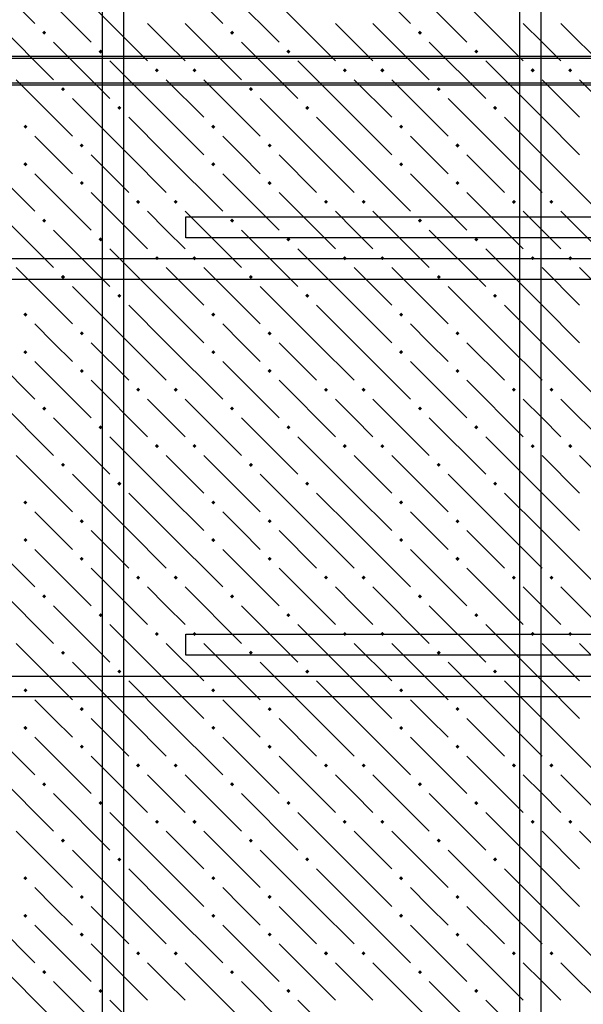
# Model space of a CAD drawing. Header units: millimetres. Extents: x 40580 to 1168286, y -220995 to 81020.
# Tile 271 of 419: x 718846 to 720646, y -94821 to -91677. Entities that reach past the tile are written whole.
import ezdxf

# ---------------------------------------------------------------- set-up
doc = ezdxf.new("R2010")
doc.units = ezdxf.units.MM
for name, color, linetype, lineweight in [('ЖБ Перекрытие верхний уровень', 7, 'Continuous', 35), ('Ребро вкладыша арматура S1', 52, 'Continuous', 25), ('Фоновоя арматура Х1', 52, 'Continuous', 25)]:
    doc.layers.add(name, color=color, linetype=linetype, lineweight=lineweight)

msp = doc.modelspace()

# ---------------------------------------------------------------- hatches: boundary and pattern name
at = {"layer": 'ЖБ Перекрытие верхний уровень', "linetype": 'Continuous', "lineweight": -3, "transparency": 33554687}
for points in [[(718918.1, -91718.5), (718924.6, -91712), (718931.1, -91718.5), (718924.6, -91725)], [(719518.1, -91718.5), (719524.6, -91712), (719531.1, -91718.5), (719524.6, -91725)], [(720118.1, -91718.5), (720124.6, -91712), (720131.1, -91718.5), (720124.6, -91725)], [(719098.1, -91778.5), (719104.6, -91772), (719111.1, -91778.5), (719104.6, -91785)], [(719698.1, -91778.5), (719704.6, -91772), (719711.1, -91778.5), (719704.6, -91785)], [(720298.1, -91778.5), (720304.6, -91772), (720311.1, -91778.5), (720304.6, -91785)], [(719278.1, -91838.5), (719284.6, -91832), (719291.1, -91838.5), (719284.6, -91845)], [(719398.1, -91838.5), (719404.6, -91832), (719411.1, -91838.5), (719404.6, -91845)], [(719878.1, -91838.5), (719884.6, -91832), (719891.1, -91838.5), (719884.6, -91845)], [(719998.1, -91838.5), (720004.6, -91832), (720011.1, -91838.5), (720004.6, -91845)], [(720478.1, -91838.5), (720484.6, -91832), (720491.1, -91838.5), (720484.6, -91845)], [(720598.1, -91838.5), (720604.6, -91832), (720611.1, -91838.5), (720604.6, -91845)], [(718978.1, -91898.5), (718984.6, -91892), (718991.1, -91898.5), (718984.6, -91905)], [(719578.1, -91898.5), (719584.6, -91892), (719591.1, -91898.5), (719584.6, -91905)], [(720178.1, -91898.5), (720184.6, -91892), (720191.1, -91898.5), (720184.6, -91905)], [(719158.1, -91958.5), (719164.6, -91952), (719171.1, -91958.5), (719164.6, -91965)], [(719758.1, -91958.5), (719764.6, -91952), (719771.1, -91958.5), (719764.6, -91965)], [(720358.1, -91958.5), (720364.6, -91952), (720371.1, -91958.5), (720364.6, -91965)], [(718858.1, -92018.5), (718864.6, -92012), (718871.1, -92018.5), (718864.6, -92025)], [(719458.1, -92018.5), (719464.6, -92012), (719471.1, -92018.5), (719464.6, -92025)], [(720058.1, -92018.5), (720064.6, -92012), (720071.1, -92018.5), (720064.6, -92025)], [(719038.1, -92078.5), (719044.6, -92072), (719051.1, -92078.5), (719044.6, -92085)], [(719638.1, -92078.5), (719644.6, -92072), (719651.1, -92078.5), (719644.6, -92085)], [(720238.1, -92078.5), (720244.6, -92072), (720251.1, -92078.5), (720244.6, -92085)], [(718858.1, -92138.5), (718864.6, -92132), (718871.1, -92138.5), (718864.6, -92145)], [(719458.1, -92138.5), (719464.6, -92132), (719471.1, -92138.5), (719464.6, -92145)], [(720058.1, -92138.5), (720064.6, -92132), (720071.1, -92138.5), (720064.6, -92145)], [(719038.1, -92198.5), (719044.6, -92192), (719051.1, -92198.5), (719044.6, -92205)], [(719638.1, -92198.5), (719644.6, -92192), (719651.1, -92198.5), (719644.6, -92205)], [(720238.1, -92198.5), (720244.6, -92192), (720251.1, -92198.5), (720244.6, -92205)], [(719218.1, -92258.5), (719224.6, -92252), (719231.1, -92258.5), (719224.6, -92265)], [(719338.1, -92258.5), (719344.6, -92252), (719351.1, -92258.5), (719344.6, -92265)], [(719818.1, -92258.5), (719824.6, -92252), (719831.1, -92258.5), (719824.6, -92265)], [(719938.1, -92258.5), (719944.6, -92252), (719951.1, -92258.5), (719944.6, -92265)], [(720418.1, -92258.5), (720424.6, -92252), (720431.1, -92258.5), (720424.6, -92265)], [(720538.1, -92258.5), (720544.6, -92252), (720551.1, -92258.5), (720544.6, -92265)], [(718918.1, -92318.5), (718924.6, -92312), (718931.1, -92318.5), (718924.6, -92325)], [(719518.1, -92318.5), (719524.6, -92312), (719531.1, -92318.5), (719524.6, -92325)], [(720118.1, -92318.5), (720124.6, -92312), (720131.1, -92318.5), (720124.6, -92325)], [(719098.1, -92378.5), (719104.6, -92372), (719111.1, -92378.5), (719104.6, -92385)], [(719698.1, -92378.5), (719704.6, -92372), (719711.1, -92378.5), (719704.6, -92385)], [(720298.1, -92378.5), (720304.6, -92372), (720311.1, -92378.5), (720304.6, -92385)], [(719278.1, -92438.5), (719284.6, -92432), (719291.1, -92438.5), (719284.6, -92445)], [(719398.1, -92438.5), (719404.6, -92432), (719411.1, -92438.5), (719404.6, -92445)], [(719878.1, -92438.5), (719884.6, -92432), (719891.1, -92438.5), (719884.6, -92445)], [(719998.1, -92438.5), (720004.6, -92432), (720011.1, -92438.5), (720004.6, -92445)], [(720478.1, -92438.5), (720484.6, -92432), (720491.1, -92438.5), (720484.6, -92445)], [(720598.1, -92438.5), (720604.6, -92432), (720611.1, -92438.5), (720604.6, -92445)], [(718978.1, -92498.5), (718984.6, -92492), (718991.1, -92498.5), (718984.6, -92505)], [(719578.1, -92498.5), (719584.6, -92492), (719591.1, -92498.5), (719584.6, -92505)], [(720178.1, -92498.5), (720184.6, -92492), (720191.1, -92498.5), (720184.6, -92505)], [(719158.1, -92558.5), (719164.6, -92552), (719171.1, -92558.5), (719164.6, -92565)], [(719758.1, -92558.5), (719764.6, -92552), (719771.1, -92558.5), (719764.6, -92565)], [(720358.1, -92558.5), (720364.6, -92552), (720371.1, -92558.5), (720364.6, -92565)], [(718858.1, -92618.5), (718864.6, -92612), (718871.1, -92618.5), (718864.6, -92625)], [(719458.1, -92618.5), (719464.6, -92612), (719471.1, -92618.5), (719464.6, -92625)], [(720058.1, -92618.5), (720064.6, -92612), (720071.1, -92618.5), (720064.6, -92625)], [(719038.1, -92678.5), (719044.6, -92672), (719051.1, -92678.5), (719044.6, -92685)], [(719638.1, -92678.5), (719644.6, -92672), (719651.1, -92678.5), (719644.6, -92685)], [(720238.1, -92678.5), (720244.6, -92672), (720251.1, -92678.5), (720244.6, -92685)], [(718858.1, -92738.5), (718864.6, -92732), (718871.1, -92738.5), (718864.6, -92745)], [(719458.1, -92738.5), (719464.6, -92732), (719471.1, -92738.5), (719464.6, -92745)], [(720058.1, -92738.5), (720064.6, -92732), (720071.1, -92738.5), (720064.6, -92745)], [(719038.1, -92798.5), (719044.6, -92792), (719051.1, -92798.5), (719044.6, -92805)], [(719638.1, -92798.5), (719644.6, -92792), (719651.1, -92798.5), (719644.6, -92805)], [(720238.1, -92798.5), (720244.6, -92792), (720251.1, -92798.5), (720244.6, -92805)], [(719218.1, -92858.5), (719224.6, -92852), (719231.1, -92858.5), (719224.6, -92865)], [(719338.1, -92858.5), (719344.6, -92852), (719351.1, -92858.5), (719344.6, -92865)], [(719818.1, -92858.5), (719824.6, -92852), (719831.1, -92858.5), (719824.6, -92865)], [(719938.1, -92858.5), (719944.6, -92852), (719951.1, -92858.5), (719944.6, -92865)], [(720418.1, -92858.5), (720424.6, -92852), (720431.1, -92858.5), (720424.6, -92865)], [(720538.1, -92858.5), (720544.6, -92852), (720551.1, -92858.5), (720544.6, -92865)], [(718918.1, -92918.5), (718924.6, -92912), (718931.1, -92918.5), (718924.6, -92925)], [(719518.1, -92918.5), (719524.6, -92912), (719531.1, -92918.5), (719524.6, -92925)], [(720118.1, -92918.5), (720124.6, -92912), (720131.1, -92918.5), (720124.6, -92925)], [(719098.1, -92978.5), (719104.6, -92972), (719111.1, -92978.5), (719104.6, -92985)], [(719698.1, -92978.5), (719704.6, -92972), (719711.1, -92978.5), (719704.6, -92985)], [(720298.1, -92978.5), (720304.6, -92972), (720311.1, -92978.5), (720304.6, -92985)], [(719278.1, -93038.5), (719284.6, -93032), (719291.1, -93038.5), (719284.6, -93045)], [(719398.1, -93038.5), (719404.6, -93032), (719411.1, -93038.5), (719404.6, -93045)], [(719878.1, -93038.5), (719884.6, -93032), (719891.1, -93038.5), (719884.6, -93045)], [(719998.1, -93038.5), (720004.6, -93032), (720011.1, -93038.5), (720004.6, -93045)], [(720478.1, -93038.5), (720484.6, -93032), (720491.1, -93038.5), (720484.6, -93045)], [(720598.1, -93038.5), (720604.6, -93032), (720611.1, -93038.5), (720604.6, -93045)], [(718978.1, -93098.5), (718984.6, -93092), (718991.1, -93098.5), (718984.6, -93105)], [(719578.1, -93098.5), (719584.6, -93092), (719591.1, -93098.5), (719584.6, -93105)], [(720178.1, -93098.5), (720184.6, -93092), (720191.1, -93098.5), (720184.6, -93105)], [(719158.1, -93158.5), (719164.6, -93152), (719171.1, -93158.5), (719164.6, -93165)], [(719758.1, -93158.5), (719764.6, -93152), (719771.1, -93158.5), (719764.6, -93165)], [(720358.1, -93158.5), (720364.6, -93152), (720371.1, -93158.5), (720364.6, -93165)], [(718858.1, -93218.5), (718864.6, -93212), (718871.1, -93218.5), (718864.6, -93225)], [(719458.1, -93218.5), (719464.6, -93212), (719471.1, -93218.5), (719464.6, -93225)], [(720058.1, -93218.5), (720064.6, -93212), (720071.1, -93218.5), (720064.6, -93225)], [(719038.1, -93278.5), (719044.6, -93272), (719051.1, -93278.5), (719044.6, -93285)], [(719638.1, -93278.5), (719644.6, -93272), (719651.1, -93278.5), (719644.6, -93285)], [(720238.1, -93278.5), (720244.6, -93272), (720251.1, -93278.5), (720244.6, -93285)], [(718858.1, -93338.5), (718864.6, -93332), (718871.1, -93338.5), (718864.6, -93345)], [(719458.1, -93338.5), (719464.6, -93332), (719471.1, -93338.5), (719464.6, -93345)], [(720058.1, -93338.5), (720064.6, -93332), (720071.1, -93338.5), (720064.6, -93345)], [(719038.1, -93398.5), (719044.6, -93392), (719051.1, -93398.5), (719044.6, -93405)], [(719638.1, -93398.5), (719644.6, -93392), (719651.1, -93398.5), (719644.6, -93405)], [(720238.1, -93398.5), (720244.6, -93392), (720251.1, -93398.5), (720244.6, -93405)], [(719218.1, -93458.5), (719224.6, -93452), (719231.1, -93458.5), (719224.6, -93465)], [(719338.1, -93458.5), (719344.6, -93452), (719351.1, -93458.5), (719344.6, -93465)], [(719818.1, -93458.5), (719824.6, -93452), (719831.1, -93458.5), (719824.6, -93465)], [(719938.1, -93458.5), (719944.6, -93452), (719951.1, -93458.5), (719944.6, -93465)], [(720418.1, -93458.5), (720424.6, -93452), (720431.1, -93458.5), (720424.6, -93465)], [(720538.1, -93458.5), (720544.6, -93452), (720551.1, -93458.5), (720544.6, -93465)], [(718918.1, -93518.5), (718924.6, -93512), (718931.1, -93518.5), (718924.6, -93525)], [(719518.1, -93518.5), (719524.6, -93512), (719531.1, -93518.5), (719524.6, -93525)], [(720118.1, -93518.5), (720124.6, -93512), (720131.1, -93518.5), (720124.6, -93525)], [(719098.1, -93578.5), (719104.6, -93572), (719111.1, -93578.5), (719104.6, -93585)], [(719698.1, -93578.5), (719704.6, -93572), (719711.1, -93578.5), (719704.6, -93585)], [(720298.1, -93578.5), (720304.6, -93572), (720311.1, -93578.5), (720304.6, -93585)], [(719278.1, -93638.5), (719284.6, -93632), (719291.1, -93638.5), (719284.6, -93645)], [(719398.1, -93638.5), (719404.6, -93632), (719411.1, -93638.5), (719404.6, -93645)], [(719878.1, -93638.5), (719884.6, -93632), (719891.1, -93638.5), (719884.6, -93645)], [(719998.1, -93638.5), (720004.6, -93632), (720011.1, -93638.5), (720004.6, -93645)], [(720478.1, -93638.5), (720484.6, -93632), (720491.1, -93638.5), (720484.6, -93645)], [(720598.1, -93638.5), (720604.6, -93632), (720611.1, -93638.5), (720604.6, -93645)], [(718978.1, -93698.5), (718984.6, -93692), (718991.1, -93698.5), (718984.6, -93705)], [(719578.1, -93698.5), (719584.6, -93692), (719591.1, -93698.5), (719584.6, -93705)], [(720178.1, -93698.5), (720184.6, -93692), (720191.1, -93698.5), (720184.6, -93705)], [(719158.1, -93758.5), (719164.6, -93752), (719171.1, -93758.5), (719164.6, -93765)], [(719758.1, -93758.5), (719764.6, -93752), (719771.1, -93758.5), (719764.6, -93765)], [(720358.1, -93758.5), (720364.6, -93752), (720371.1, -93758.5), (720364.6, -93765)], [(718858.1, -93818.5), (718864.6, -93812), (718871.1, -93818.5), (718864.6, -93825)], [(719458.1, -93818.5), (719464.6, -93812), (719471.1, -93818.5), (719464.6, -93825)], [(720058.1, -93818.5), (720064.6, -93812), (720071.1, -93818.5), (720064.6, -93825)], [(719038.1, -93878.5), (719044.6, -93872), (719051.1, -93878.5), (719044.6, -93885)], [(719638.1, -93878.5), (719644.6, -93872), (719651.1, -93878.5), (719644.6, -93885)], [(720238.1, -93878.5), (720244.6, -93872), (720251.1, -93878.5), (720244.6, -93885)], [(718858.1, -93938.5), (718864.6, -93932), (718871.1, -93938.5), (718864.6, -93945)], [(719458.1, -93938.5), (719464.6, -93932), (719471.1, -93938.5), (719464.6, -93945)], [(720058.1, -93938.5), (720064.6, -93932), (720071.1, -93938.5), (720064.6, -93945)], [(719038.1, -93998.5), (719044.6, -93992), (719051.1, -93998.5), (719044.6, -94005)], [(719638.1, -93998.5), (719644.6, -93992), (719651.1, -93998.5), (719644.6, -94005)], [(720238.1, -93998.5), (720244.6, -93992), (720251.1, -93998.5), (720244.6, -94005)], [(719218.1, -94058.5), (719224.6, -94052), (719231.1, -94058.5), (719224.6, -94065)], [(719338.1, -94058.5), (719344.6, -94052), (719351.1, -94058.5), (719344.6, -94065)], [(719818.1, -94058.5), (719824.6, -94052), (719831.1, -94058.5), (719824.6, -94065)], [(719938.1, -94058.5), (719944.6, -94052), (719951.1, -94058.5), (719944.6, -94065)], [(720418.1, -94058.5), (720424.6, -94052), (720431.1, -94058.5), (720424.6, -94065)], [(720538.1, -94058.5), (720544.6, -94052), (720551.1, -94058.5), (720544.6, -94065)], [(718918.1, -94118.5), (718924.6, -94112), (718931.1, -94118.5), (718924.6, -94125)], [(719518.1, -94118.5), (719524.6, -94112), (719531.1, -94118.5), (719524.6, -94125)], [(720118.1, -94118.5), (720124.6, -94112), (720131.1, -94118.5), (720124.6, -94125)], [(719098.1, -94178.5), (719104.6, -94172), (719111.1, -94178.5), (719104.6, -94185)], [(719698.1, -94178.5), (719704.6, -94172), (719711.1, -94178.5), (719704.6, -94185)], [(720298.1, -94178.5), (720304.6, -94172), (720311.1, -94178.5), (720304.6, -94185)], [(719278.1, -94238.5), (719284.6, -94232), (719291.1, -94238.5), (719284.6, -94245)], [(719398.1, -94238.5), (719404.6, -94232), (719411.1, -94238.5), (719404.6, -94245)], [(719878.1, -94238.5), (719884.6, -94232), (719891.1, -94238.5), (719884.6, -94245)], [(719998.1, -94238.5), (720004.6, -94232), (720011.1, -94238.5), (720004.6, -94245)], [(720478.1, -94238.5), (720484.6, -94232), (720491.1, -94238.5), (720484.6, -94245)], [(720598.1, -94238.5), (720604.6, -94232), (720611.1, -94238.5), (720604.6, -94245)], [(718978.1, -94298.5), (718984.6, -94292), (718991.1, -94298.5), (718984.6, -94305)], [(719578.1, -94298.5), (719584.6, -94292), (719591.1, -94298.5), (719584.6, -94305)], [(720178.1, -94298.5), (720184.6, -94292), (720191.1, -94298.5), (720184.6, -94305)], [(719158.1, -94358.5), (719164.6, -94352), (719171.1, -94358.5), (719164.6, -94365)], [(719758.1, -94358.5), (719764.6, -94352), (719771.1, -94358.5), (719764.6, -94365)], [(720358.1, -94358.5), (720364.6, -94352), (720371.1, -94358.5), (720364.6, -94365)], [(718858.1, -94418.5), (718864.6, -94412), (718871.1, -94418.5), (718864.6, -94425)], [(719458.1, -94418.5), (719464.6, -94412), (719471.1, -94418.5), (719464.6, -94425)], [(720058.1, -94418.5), (720064.6, -94412), (720071.1, -94418.5), (720064.6, -94425)], [(719038.1, -94478.5), (719044.6, -94472), (719051.1, -94478.5), (719044.6, -94485)], [(719638.1, -94478.5), (719644.6, -94472), (719651.1, -94478.5), (719644.6, -94485)], [(720238.1, -94478.5), (720244.6, -94472), (720251.1, -94478.5), (720244.6, -94485)], [(718858.1, -94538.5), (718864.6, -94532), (718871.1, -94538.5), (718864.6, -94545)], [(719458.1, -94538.5), (719464.6, -94532), (719471.1, -94538.5), (719464.6, -94545)], [(720058.1, -94538.5), (720064.6, -94532), (720071.1, -94538.5), (720064.6, -94545)], [(719038.1, -94598.5), (719044.6, -94592), (719051.1, -94598.5), (719044.6, -94605)], [(719638.1, -94598.5), (719644.6, -94592), (719651.1, -94598.5), (719644.6, -94605)], [(720238.1, -94598.5), (720244.6, -94592), (720251.1, -94598.5), (720244.6, -94605)], [(719218.1, -94658.5), (719224.6, -94652), (719231.1, -94658.5), (719224.6, -94665)], [(719338.1, -94658.5), (719344.6, -94652), (719351.1, -94658.5), (719344.6, -94665)], [(719818.1, -94658.5), (719824.6, -94652), (719831.1, -94658.5), (719824.6, -94665)], [(719938.1, -94658.5), (719944.6, -94652), (719951.1, -94658.5), (719944.6, -94665)], [(720418.1, -94658.5), (720424.6, -94652), (720431.1, -94658.5), (720424.6, -94665)], [(720538.1, -94658.5), (720544.6, -94652), (720551.1, -94658.5), (720544.6, -94665)], [(718918.1, -94718.5), (718924.6, -94712), (718931.1, -94718.5), (718924.6, -94725)], [(719518.1, -94718.5), (719524.6, -94712), (719531.1, -94718.5), (719524.6, -94725)], [(720118.1, -94718.5), (720124.6, -94712), (720131.1, -94718.5), (720124.6, -94725)], [(719098.1, -94778.5), (719104.6, -94772), (719111.1, -94778.5), (719104.6, -94785)], [(719698.1, -94778.5), (719704.6, -94772), (719711.1, -94778.5), (719704.6, -94785)], [(720298.1, -94778.5), (720304.6, -94772), (720311.1, -94778.5), (720304.6, -94785)]]:
    msp.add_hatch(color=7, dxfattribs=at).paths.add_polyline_path(points, flags=16)

# ---------------------------------------------------------------- linework, layer by layer
at = {"color": 38, "linetype": 'Continuous', "lineweight": 25, "true_color": 0x5f1e0f, "transparency": 33554687}
for points in [[(722244.1, -92372.9), (719377.4, -92372.9), (719377.4, -92306.2), (722244.1, -92306.2), (722244.1, -92372.9)], [(722244.1, -93706.2), (719377.4, -93706.2), (719377.4, -93639.6), (722244.1, -93639.6), (722244.1, -93706.2)]]:
    msp.add_lwpolyline(points, dxfattribs=at)
at = {"layer": 'ЖБ Перекрытие верхний уровень', "color": 9, "linetype": 'Continuous', "lineweight": -3, "true_color": 0xc7c7c7, "transparency": 33554687}
for p, q in [((718714.6, -91508.5), (718894.6, -91688.5)), ((719314.6, -91508.5), (719494.6, -91688.5)), ((719914.6, -91508.5), (720094.6, -91688.5)), ((718894.6, -91568.5), (719074.6, -91748.5)), ((719494.6, -91568.5), (719674.6, -91748.5)), ((720094.6, -91568.5), (720274.6, -91748.5)), ((719074.6, -91628.5), (719254.6, -91808.5)), ((719674.6, -91628.5), (719854.6, -91808.5)), ((720274.6, -91628.5), (720454.6, -91808.5)), ((718774.6, -91688.5), (718954.6, -91868.5)), ((719314.6, -91748.5), (719254.6, -91688.5)), ((719374.6, -91688.5), (719554.6, -91868.5)), ((719914.6, -91748.5), (719854.6, -91688.5)), ((719974.6, -91688.5), (720154.6, -91868.5)), ((720514.6, -91748.5), (720454.6, -91688.5)), ((720574.6, -91688.5), (720754.6, -91868.5)), ((718954.6, -91748.5), (719134.6, -91928.5)), ((719374.6, -91808.5), (719314.6, -91748.5)), ((719554.6, -91748.5), (719734.6, -91928.5)), ((719974.6, -91808.5), (719914.6, -91748.5)), ((720154.6, -91748.5), (720334.6, -91928.5)), ((720574.6, -91808.5), (720514.6, -91748.5)), ((719314.6, -91988.5), (719134.6, -91808.5)), ((719914.6, -91988.5), (719734.6, -91808.5)), ((720514.6, -91988.5), (720334.6, -91808.5)), ((718834.6, -91868.5), (719014.6, -92048.5)), ((719314.6, -91868.5), (719434.6, -91988.5)), ((719434.6, -91868.5), (719614.6, -92048.5)), ((719914.6, -91868.5), (720034.6, -91988.5)), ((720034.6, -91868.5), (720214.6, -92048.5)), ((720514.6, -91868.5), (720634.6, -91988.5)), ((720634.6, -91868.5), (720814.6, -92048.5)), ((719194.6, -92108.5), (719014.6, -91928.5)), ((719794.6, -92108.5), (719614.6, -91928.5)), ((720394.6, -92108.5), (720214.6, -91928.5)), ((719194.6, -91988.5), (719314.6, -92108.5)), ((719314.6, -91988.5), (719434.6, -92108.5)), ((719794.6, -91988.5), (719914.6, -92108.5)), ((719914.6, -91988.5), (720034.6, -92108.5)), ((720394.6, -91988.5), (720514.6, -92108.5)), ((720514.6, -91988.5), (720634.6, -92108.5)), ((718954.6, -92108.5), (718894.6, -92048.5)), ((719554.6, -92108.5), (719494.6, -92048.5)), ((720154.6, -92108.5), (720094.6, -92048.5)), ((718714.6, -92108.5), (718894.6, -92288.5)), ((719014.6, -92168.5), (718954.6, -92108.5)), ((719074.6, -92108.5), (719194.6, -92228.5)), ((719194.6, -92108.5), (719314.6, -92228.5)), ((719314.6, -92108.5), (719494.6, -92288.5)), ((719614.6, -92168.5), (719554.6, -92108.5)), ((719674.6, -92108.5), (719794.6, -92228.5)), ((719794.6, -92108.5), (719914.6, -92228.5)), ((719914.6, -92108.5), (720094.6, -92288.5)), ((720214.6, -92168.5), (720154.6, -92108.5)), ((720274.6, -92108.5), (720394.6, -92228.5)), ((720394.6, -92108.5), (720514.6, -92228.5)), ((720514.6, -92108.5), (720694.6, -92288.5)), ((718894.6, -92168.5), (719074.6, -92348.5)), ((719494.6, -92168.5), (719674.6, -92348.5)), ((720094.6, -92168.5), (720274.6, -92348.5)), ((719074.6, -92228.5), (719254.6, -92408.5)), ((719674.6, -92228.5), (719854.6, -92408.5)), ((720274.6, -92228.5), (720454.6, -92408.5)), ((718774.6, -92288.5), (718954.6, -92468.5)), ((719314.6, -92348.5), (719254.6, -92288.5)), ((719374.6, -92288.5), (719554.6, -92468.5)), ((719914.6, -92348.5), (719854.6, -92288.5)), ((719974.6, -92288.5), (720154.6, -92468.5)), ((720514.6, -92348.5), (720454.6, -92288.5)), ((720574.6, -92288.5), (720754.6, -92468.5)), ((718954.6, -92348.5), (719134.6, -92528.5)), ((719374.6, -92408.5), (719314.6, -92348.5)), ((719554.6, -92348.5), (719734.6, -92528.5)), ((719974.6, -92408.5), (719914.6, -92348.5)), ((720154.6, -92348.5), (720334.6, -92528.5)), ((720574.6, -92408.5), (720514.6, -92348.5)), ((719314.6, -92588.5), (719134.6, -92408.5)), ((719914.6, -92588.5), (719734.6, -92408.5)), ((720514.6, -92588.5), (720334.6, -92408.5)), ((718834.6, -92468.5), (719014.6, -92648.5)), ((719314.6, -92468.5), (719434.6, -92588.5)), ((719434.6, -92468.5), (719614.6, -92648.5)), ((719914.6, -92468.5), (720034.6, -92588.5)), ((720034.6, -92468.5), (720214.6, -92648.5)), ((720514.6, -92468.5), (720634.6, -92588.5)), ((720634.6, -92468.5), (720814.6, -92648.5)), ((719194.6, -92708.5), (719014.6, -92528.5)), ((719794.6, -92708.5), (719614.6, -92528.5)), ((720394.6, -92708.5), (720214.6, -92528.5)), ((719194.6, -92588.5), (719314.6, -92708.5)), ((719314.6, -92588.5), (719434.6, -92708.5)), ((719794.6, -92588.5), (719914.6, -92708.5)), ((719914.6, -92588.5), (720034.6, -92708.5)), ((720394.6, -92588.5), (720514.6, -92708.5)), ((720514.6, -92588.5), (720634.6, -92708.5)), ((718954.6, -92708.5), (718894.6, -92648.5)), ((719554.6, -92708.5), (719494.6, -92648.5)), ((720154.6, -92708.5), (720094.6, -92648.5)), ((718714.6, -92708.5), (718894.6, -92888.5)), ((719014.6, -92768.5), (718954.6, -92708.5)), ((719074.6, -92708.5), (719194.6, -92828.5)), ((719194.6, -92708.5), (719314.6, -92828.5)), ((719314.6, -92708.5), (719494.6, -92888.5)), ((719614.6, -92768.5), (719554.6, -92708.5)), ((719674.6, -92708.5), (719794.6, -92828.5)), ((719794.6, -92708.5), (719914.6, -92828.5)), ((719914.6, -92708.5), (720094.6, -92888.5)), ((720214.6, -92768.5), (720154.6, -92708.5)), ((720274.6, -92708.5), (720394.6, -92828.5)), ((720394.6, -92708.5), (720514.6, -92828.5)), ((720514.6, -92708.5), (720694.6, -92888.5)), ((718894.6, -92768.5), (719074.6, -92948.5)), ((719494.6, -92768.5), (719674.6, -92948.5)), ((720094.6, -92768.5), (720274.6, -92948.5)), ((719074.6, -92828.5), (719254.6, -93008.5)), ((719674.6, -92828.5), (719854.6, -93008.5)), ((720274.6, -92828.5), (720454.6, -93008.5)), ((718774.6, -92888.5), (718954.6, -93068.5)), ((719314.6, -92948.5), (719254.6, -92888.5)), ((719374.6, -92888.5), (719554.6, -93068.5)), ((719914.6, -92948.5), (719854.6, -92888.5)), ((719974.6, -92888.5), (720154.6, -93068.5)), ((720514.6, -92948.5), (720454.6, -92888.5)), ((720574.6, -92888.5), (720754.6, -93068.5)), ((718954.6, -92948.5), (719134.6, -93128.5)), ((719374.6, -93008.5), (719314.6, -92948.5)), ((719554.6, -92948.5), (719734.6, -93128.5)), ((719974.6, -93008.5), (719914.6, -92948.5)), ((720154.6, -92948.5), (720334.6, -93128.5)), ((720574.6, -93008.5), (720514.6, -92948.5)), ((719314.6, -93188.5), (719134.6, -93008.5)), ((719914.6, -93188.5), (719734.6, -93008.5)), ((720514.6, -93188.5), (720334.6, -93008.5)), ((718834.6, -93068.5), (719014.6, -93248.5)), ((719314.6, -93068.5), (719434.6, -93188.5)), ((719434.6, -93068.5), (719614.6, -93248.5)), ((719914.6, -93068.5), (720034.6, -93188.5)), ((720034.6, -93068.5), (720214.6, -93248.5)), ((720514.6, -93068.5), (720634.6, -93188.5)), ((720634.6, -93068.5), (720814.6, -93248.5)), ((719194.6, -93308.5), (719014.6, -93128.5)), ((719794.6, -93308.5), (719614.6, -93128.5)), ((720394.6, -93308.5), (720214.6, -93128.5)), ((719194.6, -93188.5), (719314.6, -93308.5)), ((719314.6, -93188.5), (719434.6, -93308.5)), ((719794.6, -93188.5), (719914.6, -93308.5)), ((719914.6, -93188.5), (720034.6, -93308.5)), ((720394.6, -93188.5), (720514.6, -93308.5)), ((720514.6, -93188.5), (720634.6, -93308.5)), ((718954.6, -93308.5), (718894.6, -93248.5)), ((719554.6, -93308.5), (719494.6, -93248.5)), ((720154.6, -93308.5), (720094.6, -93248.5)), ((718714.6, -93308.5), (718894.6, -93488.5)), ((719014.6, -93368.5), (718954.6, -93308.5)), ((719074.6, -93308.5), (719194.6, -93428.5)), ((719194.6, -93308.5), (719314.6, -93428.5)), ((719314.6, -93308.5), (719494.6, -93488.5)), ((719614.6, -93368.5), (719554.6, -93308.5)), ((719674.6, -93308.5), (719794.6, -93428.5)), ((719794.6, -93308.5), (719914.6, -93428.5)), ((719914.6, -93308.5), (720094.6, -93488.5)), ((720214.6, -93368.5), (720154.6, -93308.5)), ((720274.6, -93308.5), (720394.6, -93428.5)), ((720394.6, -93308.5), (720514.6, -93428.5)), ((720514.6, -93308.5), (720694.6, -93488.5)), ((718894.6, -93368.5), (719074.6, -93548.5)), ((719494.6, -93368.5), (719674.6, -93548.5)), ((720094.6, -93368.5), (720274.6, -93548.5)), ((719074.6, -93428.5), (719254.6, -93608.5)), ((719674.6, -93428.5), (719854.6, -93608.5)), ((720274.6, -93428.5), (720454.6, -93608.5)), ((718774.6, -93488.5), (718954.6, -93668.5)), ((719314.6, -93548.5), (719254.6, -93488.5)), ((719374.6, -93488.5), (719554.6, -93668.5)), ((719914.6, -93548.5), (719854.6, -93488.5)), ((719974.6, -93488.5), (720154.6, -93668.5)), ((720514.6, -93548.5), (720454.6, -93488.5)), ((720574.6, -93488.5), (720754.6, -93668.5)), ((718954.6, -93548.5), (719134.6, -93728.5)), ((719374.6, -93608.5), (719314.6, -93548.5)), ((719554.6, -93548.5), (719734.6, -93728.5)), ((719974.6, -93608.5), (719914.6, -93548.5)), ((720154.6, -93548.5), (720334.6, -93728.5)), ((720574.6, -93608.5), (720514.6, -93548.5)), ((719314.6, -93788.5), (719134.6, -93608.5)), ((719914.6, -93788.5), (719734.6, -93608.5)), ((720514.6, -93788.5), (720334.6, -93608.5)), ((718834.6, -93668.5), (719014.6, -93848.5)), ((719314.6, -93668.5), (719434.6, -93788.5)), ((719434.6, -93668.5), (719614.6, -93848.5)), ((719914.6, -93668.5), (720034.6, -93788.5)), ((720034.6, -93668.5), (720214.6, -93848.5)), ((720514.6, -93668.5), (720634.6, -93788.5)), ((720634.6, -93668.5), (720814.6, -93848.5)), ((719194.6, -93908.5), (719014.6, -93728.5)), ((719794.6, -93908.5), (719614.6, -93728.5)), ((720394.6, -93908.5), (720214.6, -93728.5)), ((719194.6, -93788.5), (719314.6, -93908.5)), ((719314.6, -93788.5), (719434.6, -93908.5)), ((719794.6, -93788.5), (719914.6, -93908.5)), ((719914.6, -93788.5), (720034.6, -93908.5)), ((720394.6, -93788.5), (720514.6, -93908.5)), ((720514.6, -93788.5), (720634.6, -93908.5)), ((718954.6, -93908.5), (718894.6, -93848.5)), ((719554.6, -93908.5), (719494.6, -93848.5)), ((720154.6, -93908.5), (720094.6, -93848.5)), ((718714.6, -93908.5), (718894.6, -94088.5)), ((719014.6, -93968.5), (718954.6, -93908.5)), ((719074.6, -93908.5), (719194.6, -94028.5)), ((719194.6, -93908.5), (719314.6, -94028.5)), ((719314.6, -93908.5), (719494.6, -94088.5)), ((719614.6, -93968.5), (719554.6, -93908.5)), ((719674.6, -93908.5), (719794.6, -94028.5)), ((719794.6, -93908.5), (719914.6, -94028.5)), ((719914.6, -93908.5), (720094.6, -94088.5)), ((720214.6, -93968.5), (720154.6, -93908.5)), ((720274.6, -93908.5), (720394.6, -94028.5)), ((720394.6, -93908.5), (720514.6, -94028.5)), ((720514.6, -93908.5), (720694.6, -94088.5)), ((718894.6, -93968.5), (719074.6, -94148.5)), ((719494.6, -93968.5), (719674.6, -94148.5)), ((720094.6, -93968.5), (720274.6, -94148.5)), ((719074.6, -94028.5), (719254.6, -94208.5)), ((719674.6, -94028.5), (719854.6, -94208.5)), ((720274.6, -94028.5), (720454.6, -94208.5)), ((718774.6, -94088.5), (718954.6, -94268.5)), ((719314.6, -94148.5), (719254.6, -94088.5)), ((719374.6, -94088.5), (719554.6, -94268.5)), ((719914.6, -94148.5), (719854.6, -94088.5)), ((719974.6, -94088.5), (720154.6, -94268.5)), ((720514.6, -94148.5), (720454.6, -94088.5)), ((720574.6, -94088.5), (720754.6, -94268.5)), ((718954.6, -94148.5), (719134.6, -94328.5)), ((719374.6, -94208.5), (719314.6, -94148.5)), ((719554.6, -94148.5), (719734.6, -94328.5)), ((719974.6, -94208.5), (719914.6, -94148.5)), ((720154.6, -94148.5), (720334.6, -94328.5)), ((720574.6, -94208.5), (720514.6, -94148.5)), ((719314.6, -94388.5), (719134.6, -94208.5)), ((719914.6, -94388.5), (719734.6, -94208.5)), ((720514.6, -94388.5), (720334.6, -94208.5)), ((718834.6, -94268.5), (719014.6, -94448.5)), ((719314.6, -94268.5), (719434.6, -94388.5)), ((719434.6, -94268.5), (719614.6, -94448.5)), ((719914.6, -94268.5), (720034.6, -94388.5)), ((720034.6, -94268.5), (720214.6, -94448.5)), ((720514.6, -94268.5), (720634.6, -94388.5)), ((720634.6, -94268.5), (720814.6, -94448.5)), ((719194.6, -94508.5), (719014.6, -94328.5)), ((719794.6, -94508.5), (719614.6, -94328.5)), ((720394.6, -94508.5), (720214.6, -94328.5)), ((719194.6, -94388.5), (719314.6, -94508.5)), ((719314.6, -94388.5), (719434.6, -94508.5)), ((719794.6, -94388.5), (719914.6, -94508.5)), ((719914.6, -94388.5), (720034.6, -94508.5)), ((720394.6, -94388.5), (720514.6, -94508.5)), ((720514.6, -94388.5), (720634.6, -94508.5)), ((718954.6, -94508.5), (718894.6, -94448.5)), ((719554.6, -94508.5), (719494.6, -94448.5)), ((720154.6, -94508.5), (720094.6, -94448.5)), ((718714.6, -94508.5), (718894.6, -94688.5)), ((719014.6, -94568.5), (718954.6, -94508.5)), ((719074.6, -94508.5), (719194.6, -94628.5)), ((719194.6, -94508.5), (719314.6, -94628.5)), ((719314.6, -94508.5), (719494.6, -94688.5)), ((719614.6, -94568.5), (719554.6, -94508.5)), ((719674.6, -94508.5), (719794.6, -94628.5)), ((719794.6, -94508.5), (719914.6, -94628.5)), ((719914.6, -94508.5), (720094.6, -94688.5)), ((720214.6, -94568.5), (720154.6, -94508.5)), ((720274.6, -94508.5), (720394.6, -94628.5)), ((720394.6, -94508.5), (720514.6, -94628.5)), ((720514.6, -94508.5), (720694.6, -94688.5)), ((718894.6, -94568.5), (719074.6, -94748.5)), ((719494.6, -94568.5), (719674.6, -94748.5)), ((720094.6, -94568.5), (720274.6, -94748.5)), ((719074.6, -94628.5), (719254.6, -94808.5)), ((719674.6, -94628.5), (719854.6, -94808.5)), ((720274.6, -94628.5), (720454.6, -94808.5)), ((718774.6, -94688.5), (718954.6, -94868.5)), ((719314.6, -94748.5), (719254.6, -94688.5)), ((719374.6, -94688.5), (719554.6, -94868.5)), ((719914.6, -94748.5), (719854.6, -94688.5)), ((719974.6, -94688.5), (720154.6, -94868.5)), ((720514.6, -94748.5), (720454.6, -94688.5)), ((720574.6, -94688.5), (720754.6, -94868.5)), ((718954.6, -94748.5), (719134.6, -94928.5)), ((719374.6, -94808.5), (719314.6, -94748.5)), ((719554.6, -94748.5), (719734.6, -94928.5)), ((719974.6, -94808.5), (719914.6, -94748.5)), ((720154.6, -94748.5), (720334.6, -94928.5)), ((720574.6, -94808.5), (720514.6, -94748.5)), ((719314.6, -94988.5), (719134.6, -94808.5)), ((719914.6, -94988.5), (719734.6, -94808.5)), ((720514.6, -94988.5), (720334.6, -94808.5))]:
    msp.add_line(p, q, dxfattribs=at)
at = {"layer": 'Ребро вкладыша арматура S1', "color": 7, "linetype": 'Continuous', "lineweight": 25, "transparency": 33554687}
for points in [[(729410.7, -91886.3), (716410.7, -91886.3), (716410.7, -91792.9), (729410.7, -91792.9), (729410.7, -91886.3)], [(729410.7, -91879.6), (716410.7, -91879.6), (716410.7, -91799.6), (729410.7, -91799.6), (729410.7, -91879.6)]]:
    msp.add_lwpolyline(points, dxfattribs=at)
at = {"layer": 'Фоновоя арматура Х1', "color": 251, "linetype": 'Continuous', "lineweight": -3, "true_color": 0x656565, "transparency": 33554687}
for points in [[(719177.4, -89406.2), (719177.4, -97472.9), (719110.7, -97472.9), (719110.7, -89406.2), (719177.4, -89406.2)], [(719177.4, -89406.2), (719177.4, -97472.9), (719110.7, -97472.9), (719110.7, -89406.2), (719177.4, -89406.2)], [(720510.7, -89406.2), (720510.7, -97472.9), (720444.1, -97472.9), (720444.1, -89406.2), (720510.7, -89406.2)], [(720510.7, -89406.2), (720510.7, -97472.9), (720444.1, -97472.9), (720444.1, -89406.2), (720510.7, -89406.2)], [(715710.7, -92439.6), (722244.1, -92439.6), (722244.1, -92506.2), (715710.7, -92506.2), (715710.7, -92439.6)], [(715710.7, -92439.6), (722244.1, -92439.6), (722244.1, -92506.2), (715710.7, -92506.2), (715710.7, -92439.6)], [(715710.7, -93772.9), (722244.1, -93772.9), (722244.1, -93839.6), (715710.7, -93839.6), (715710.7, -93772.9)], [(715710.7, -93772.9), (722244.1, -93772.9), (722244.1, -93839.6), (715710.7, -93839.6), (715710.7, -93772.9)]]:
    msp.add_lwpolyline(points, dxfattribs=at)

doc.saveas('drawing.dxf')
